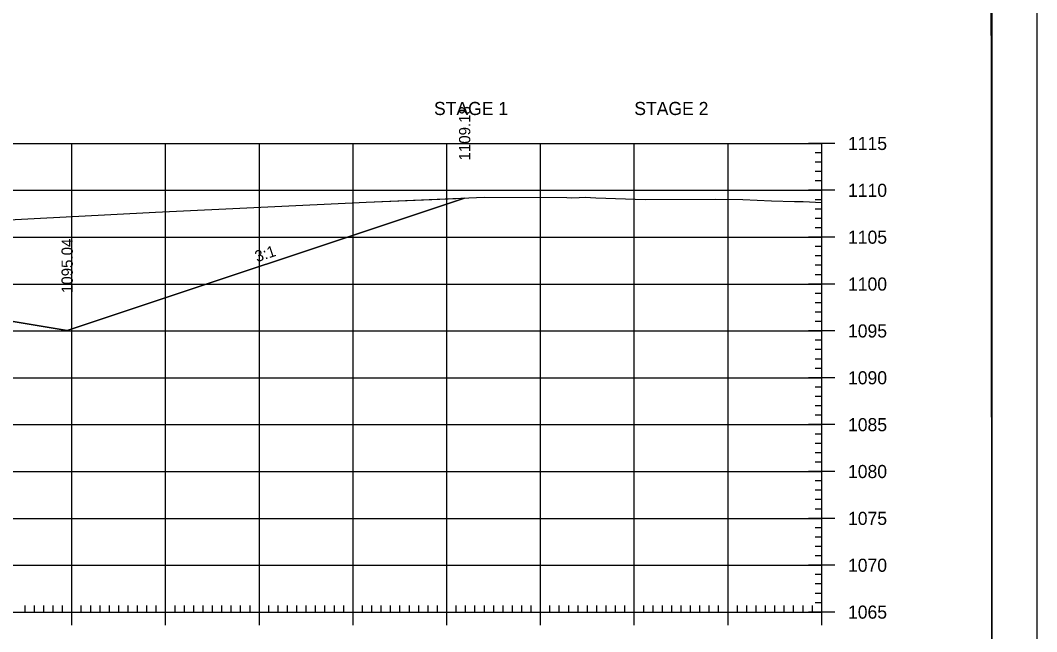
# Model space of a CAD drawing. Extents: x 1322838 to 1324533, y 339903 to 351025.
# Drawn here: x 1323758.2 to 1323866.6, y 348761.5 to 348826.7 of the extents above; entities that cross this region are included whole.
import ezdxf

# ---------------------------------------------------------------- set-up
doc = ezdxf.new("R2010")
doc.units = 0
for name, color, linetype in [('R_Axis', 7, 'Continuous'), ('R_Axis Annot', 7, 'Continuous'), ('R_Border', 7, 'Continuous'), ('R_Exist Surface', 7, 'Continuous'), ('R_Fin Surface', 7, 'Continuous'), ('R_Fin Surface Annot', 7, 'Continuous'), ('R_Grid', 7, 'Continuous'), ('R_No Plot', 7, 'Continuous')]:
    doc.layers.add(name, color=color, linetype=linetype)

msp = doc.modelspace()

# ---------------------------------------------------------------- linework, layer by layer
at = {"layer": 'R_Axis'}
for p, q in [((1323845.12, 348813.54), (1323842.32, 348813.54)), ((1323843.72, 348763.54), (1323843.72, 348813.54)), ((1323843.72, 348812.54), (1323843.02, 348812.54)), ((1323843.72, 348811.54), (1323843.02, 348811.54)), ((1323843.72, 348810.54), (1323843.02, 348810.54)), ((1323843.72, 348809.54), (1323843.02, 348809.54)), ((1323845.12, 348808.54), (1323842.32, 348808.54)), ((1323843.72, 348807.54), (1323843.02, 348807.54)), ((1323843.72, 348806.54), (1323843.02, 348806.54)), ((1323843.72, 348805.54), (1323843.02, 348805.54)), ((1323845.12, 348803.54), (1323842.32, 348803.54)), ((1323843.72, 348804.54), (1323843.02, 348804.54)), ((1323843.72, 348802.54), (1323843.02, 348802.54)), ((1323843.72, 348801.54), (1323843.02, 348801.54)), ((1323843.72, 348800.54), (1323843.02, 348800.54)), ((1323843.72, 348799.54), (1323843.02, 348799.54)), ((1323845.12, 348798.54), (1323842.32, 348798.54)), ((1323843.72, 348797.54), (1323843.02, 348797.54)), ((1323843.72, 348796.54), (1323843.02, 348796.54)), ((1323843.72, 348795.54), (1323843.02, 348795.54)), ((1323843.72, 348794.54), (1323843.02, 348794.54)), ((1323845.12, 348793.54), (1323842.32, 348793.54)), ((1323843.72, 348792.54), (1323843.02, 348792.54)), ((1323843.72, 348791.54), (1323843.02, 348791.54)), ((1323843.72, 348790.54), (1323843.02, 348790.54)), ((1323843.72, 348789.54), (1323843.02, 348789.54)), ((1323845.12, 348788.54), (1323842.32, 348788.54)), ((1323843.72, 348787.54), (1323843.02, 348787.54)), ((1323843.72, 348786.54), (1323843.02, 348786.54)), ((1323843.72, 348785.54), (1323843.02, 348785.54)), ((1323843.72, 348784.54), (1323843.02, 348784.54)), ((1323845.12, 348783.54), (1323842.32, 348783.54)), ((1323843.72, 348782.54), (1323843.02, 348782.54)), ((1323843.72, 348781.54), (1323843.02, 348781.54)), ((1323843.72, 348780.54), (1323843.02, 348780.54)), ((1323843.72, 348779.54), (1323843.02, 348779.54)), ((1323845.12, 348778.54), (1323842.32, 348778.54)), ((1323843.72, 348777.54), (1323843.02, 348777.54)), ((1323843.72, 348776.54), (1323843.02, 348776.54)), ((1323843.72, 348775.54), (1323843.02, 348775.54)), ((1323843.72, 348774.54), (1323843.02, 348774.54)), ((1323845.12, 348773.54), (1323842.32, 348773.54)), ((1323843.72, 348772.54), (1323843.02, 348772.54)), ((1323843.72, 348771.54), (1323843.02, 348771.54)), ((1323843.72, 348770.54), (1323843.02, 348770.54)), ((1323843.72, 348769.54), (1323843.02, 348769.54)), ((1323845.12, 348768.54), (1323842.32, 348768.54)), ((1323843.72, 348767.54), (1323843.02, 348767.54)), ((1323843.72, 348766.54), (1323843.02, 348766.54)), ((1323763.72, 348762.14), (1323763.72, 348764.94)), ((1323773.72, 348762.14), (1323773.72, 348764.94)), ((1323783.72, 348762.14), (1323783.72, 348764.94)), ((1323793.72, 348762.14), (1323793.72, 348764.94)), ((1323803.72, 348762.14), (1323803.72, 348764.94)), ((1323813.72, 348762.14), (1323813.72, 348764.94)), ((1323823.72, 348762.14), (1323823.72, 348764.94)), ((1323833.72, 348762.14), (1323833.72, 348764.94)), ((1323843.72, 348765.54), (1323843.02, 348765.54)), ((1323843.72, 348764.54), (1323843.02, 348764.54)), ((1323843.72, 348762.14), (1323843.72, 348764.94)), ((1323563.72, 348763.54), (1323843.72, 348763.54)), ((1323758.72, 348763.54), (1323758.72, 348764.24)), ((1323759.72, 348763.54), (1323759.72, 348764.24)), ((1323760.72, 348763.54), (1323760.72, 348764.24)), ((1323761.72, 348763.54), (1323761.72, 348764.24)), ((1323762.72, 348763.54), (1323762.72, 348764.24)), ((1323764.72, 348763.54), (1323764.72, 348764.24)), ((1323765.72, 348763.54), (1323765.72, 348764.24)), ((1323766.72, 348763.54), (1323766.72, 348764.24)), ((1323767.72, 348763.54), (1323767.72, 348764.24)), ((1323768.72, 348763.54), (1323768.72, 348764.24)), ((1323769.72, 348763.54), (1323769.72, 348764.24)), ((1323770.72, 348763.54), (1323770.72, 348764.24)), ((1323771.72, 348763.54), (1323771.72, 348764.24)), ((1323772.72, 348763.54), (1323772.72, 348764.24)), ((1323774.72, 348763.54), (1323774.72, 348764.24)), ((1323775.72, 348763.54), (1323775.72, 348764.24)), ((1323776.72, 348763.54), (1323776.72, 348764.24)), ((1323777.72, 348763.54), (1323777.72, 348764.24)), ((1323778.72, 348763.54), (1323778.72, 348764.24)), ((1323779.72, 348763.54), (1323779.72, 348764.24)), ((1323780.72, 348763.54), (1323780.72, 348764.24)), ((1323781.72, 348763.54), (1323781.72, 348764.24)), ((1323782.72, 348763.54), (1323782.72, 348764.24)), ((1323784.72, 348763.54), (1323784.72, 348764.24)), ((1323785.72, 348763.54), (1323785.72, 348764.24)), ((1323786.72, 348763.54), (1323786.72, 348764.24)), ((1323787.72, 348763.54), (1323787.72, 348764.24)), ((1323788.72, 348763.54), (1323788.72, 348764.24)), ((1323789.72, 348763.54), (1323789.72, 348764.24)), ((1323790.72, 348763.54), (1323790.72, 348764.24)), ((1323791.72, 348763.54), (1323791.72, 348764.24)), ((1323792.72, 348763.54), (1323792.72, 348764.24)), ((1323794.72, 348763.54), (1323794.72, 348764.24)), ((1323795.72, 348763.54), (1323795.72, 348764.24)), ((1323796.72, 348763.54), (1323796.72, 348764.24)), ((1323797.72, 348763.54), (1323797.72, 348764.24)), ((1323798.72, 348763.54), (1323798.72, 348764.24)), ((1323799.72, 348763.54), (1323799.72, 348764.24)), ((1323800.72, 348763.54), (1323800.72, 348764.24)), ((1323801.72, 348763.54), (1323801.72, 348764.24)), ((1323802.72, 348763.54), (1323802.72, 348764.24)), ((1323804.72, 348763.54), (1323804.72, 348764.24)), ((1323805.72, 348763.54), (1323805.72, 348764.24)), ((1323806.72, 348763.54), (1323806.72, 348764.24)), ((1323807.72, 348763.54), (1323807.72, 348764.24)), ((1323808.72, 348763.54), (1323808.72, 348764.24)), ((1323809.72, 348763.54), (1323809.72, 348764.24)), ((1323810.72, 348763.54), (1323810.72, 348764.24)), ((1323811.72, 348763.54), (1323811.72, 348764.24)), ((1323812.72, 348763.54), (1323812.72, 348764.24)), ((1323814.72, 348763.54), (1323814.72, 348764.24)), ((1323815.72, 348763.54), (1323815.72, 348764.24)), ((1323816.72, 348763.54), (1323816.72, 348764.24)), ((1323817.72, 348763.54), (1323817.72, 348764.24)), ((1323818.72, 348763.54), (1323818.72, 348764.24)), ((1323819.72, 348763.54), (1323819.72, 348764.24)), ((1323820.72, 348763.54), (1323820.72, 348764.24)), ((1323821.72, 348763.54), (1323821.72, 348764.24)), ((1323822.72, 348763.54), (1323822.72, 348764.24)), ((1323824.72, 348763.54), (1323824.72, 348764.24)), ((1323825.72, 348763.54), (1323825.72, 348764.24)), ((1323826.72, 348763.54), (1323826.72, 348764.24)), ((1323827.72, 348763.54), (1323827.72, 348764.24)), ((1323828.72, 348763.54), (1323828.72, 348764.24)), ((1323829.72, 348763.54), (1323829.72, 348764.24)), ((1323830.72, 348763.54), (1323830.72, 348764.24)), ((1323831.72, 348763.54), (1323831.72, 348764.24)), ((1323832.72, 348763.54), (1323832.72, 348764.24)), ((1323834.72, 348763.54), (1323834.72, 348764.24)), ((1323835.72, 348763.54), (1323835.72, 348764.24)), ((1323836.72, 348763.54), (1323836.72, 348764.24)), ((1323837.72, 348763.54), (1323837.72, 348764.24)), ((1323838.72, 348763.54), (1323838.72, 348764.24)), ((1323839.72, 348763.54), (1323839.72, 348764.24)), ((1323840.72, 348763.54), (1323840.72, 348764.24)), ((1323841.72, 348763.54), (1323841.72, 348764.24)), ((1323845.12, 348763.54), (1323842.32, 348763.54)), ((1323842.72, 348763.54), (1323842.72, 348764.24))]:
    msp.add_line(p, q, dxfattribs=at)
at = {"layer": 'R_Border'}
msp.add_line((1323861.9, 348682.54), (1323861.9, 348888), dxfattribs=at)
at = {"layer": 'R_Exist Surface'}
msp.add_lwpolyline([(1323754.89, 348805.29), (1323772.63, 348806.22), (1323795.11, 348807.27), (1323807.73, 348807.81), (1323816.52, 348807.76), (1323817.04, 348807.73), (1323817.82, 348807.76), (1323818.48, 348807.8), (1323819.63, 348807.75), (1323824.88, 348807.56), (1323832.42, 348807.59), (1323835.29, 348807.55), (1323838.34, 348807.42), (1323840.82, 348807.36), (1323841.73, 348807.35), (1323843.72, 348807.23)], dxfattribs=at)
at = {"layer": 'R_Fin Surface'}
msp.add_lwpolyline([(1323616.65, 348786.58), (1323618.63, 348786.62), (1323644.21, 348787.13), (1323644.22, 348787.13), (1323651.84, 348788.4), (1323651.84, 348788.41), (1323666.22, 348790.8), (1323672.21, 348791.32), (1323672.22, 348791.32), (1323674.22, 348791.49), (1323703.72, 348794.03), (1323706.3, 348794.25), (1323733.22, 348796.56), (1323735.22, 348796.73), (1323741.22, 348797.25), (1323753.82, 348795.15), (1323754.04, 348795.11), (1323754.87, 348794.98), (1323763.22, 348793.58), (1323805.62, 348807.72)], dxfattribs=at)
at = {"layer": 'R_Grid'}
for p, q in [((1323563.72, 348813.54), (1323843.72, 348813.54)), ((1323763.72, 348763.54), (1323763.72, 348813.54)), ((1323773.72, 348763.54), (1323773.72, 348813.54)), ((1323783.72, 348763.54), (1323783.72, 348813.54)), ((1323793.72, 348763.54), (1323793.72, 348813.54)), ((1323803.72, 348763.54), (1323803.72, 348813.54)), ((1323813.72, 348763.54), (1323813.72, 348813.54)), ((1323823.72, 348763.54), (1323823.72, 348813.54)), ((1323833.72, 348763.54), (1323833.72, 348813.54)), ((1323843.72, 348763.54), (1323843.72, 348813.54)), ((1323563.72, 348808.54), (1323843.72, 348808.54)), ((1323563.72, 348803.54), (1323843.72, 348803.54)), ((1323563.72, 348798.54), (1323843.72, 348798.54)), ((1323563.72, 348793.54), (1323843.72, 348793.54)), ((1323563.72, 348788.54), (1323843.72, 348788.54)), ((1323563.72, 348783.54), (1323843.72, 348783.54)), ((1323563.72, 348778.54), (1323843.72, 348778.54)), ((1323563.72, 348773.54), (1323843.72, 348773.54)), ((1323563.72, 348768.54), (1323843.72, 348768.54)), ((1323563.72, 348763.54), (1323843.72, 348763.54))]:
    msp.add_line(p, q, dxfattribs=at)
at = {"layer": 'R_No Plot'}
for points in [[(1323533.31, 348891.9), (1323866.65, 348891.9), (1323866.65, 348678.56), (1323533.31, 348678.56)], [(1323779.64, 348888), (1323799.26, 348888), (1323799.26, 348878.12), (1323815.37, 348878.12), (1323838.57, 348878.12), (1323838.57, 348845.45), (1323861.77, 348845.45), (1323861.9, 348682.54), (1323545.72, 348682.54), (1323545.72, 348888)], [(1323668.78, 348789.75), (1323678.23, 348794.75), (1323685.9, 348796), (1323697.96, 348797.99), (1323712.44, 348799.76), (1323754.89, 348805.29), (1323772.63, 348806.22), (1323795.11, 348807.27), (1323805.62, 348807.72), (1323763.22, 348793.58), (1323754.87, 348794.98), (1323754.04, 348795.11), (1323735.22, 348795.44), (1323703.72, 348792.53), (1323672.22, 348790.02)]]:
    msp.add_lwpolyline(points, close=True, dxfattribs=at)

# ---------------------------------------------------------------- texts
at = {"layer": 'R_Axis Annot'}
for s, p in [('STAGE 1', (1323802.35, 348816.57)), ('STAGE 2', (1323823.72, 348816.57)), ('1115', (1323846.52, 348812.84)), ('1110', (1323846.52, 348807.84)), ('1105', (1323846.52, 348802.84)), ('1100', (1323846.52, 348797.84)), ('1095', (1323846.52, 348792.84)), ('1090', (1323846.52, 348787.84)), ('1085', (1323846.52, 348782.84)), ('1080', (1323846.52, 348777.84)), ('1075', (1323846.52, 348772.84)), ('1070', (1323846.52, 348767.84)), ('1065', (1323846.52, 348762.84))]:
    msp.add_text(s, height=1.4, dxfattribs=at).set_placement(p)
at = {"layer": 'R_Fin Surface Annot'}
for s, rotation, p in [('1109.18', 90, (1323806.22, 348811.72)), ('1095.04', 90, (1323763.81, 348797.58)), ('3:1', 18.4351, (1323783.47, 348800.86))]:
    msp.add_text(s, height=1.2, rotation=rotation, dxfattribs=at).set_placement(p)

doc.saveas('drawing.dxf')
